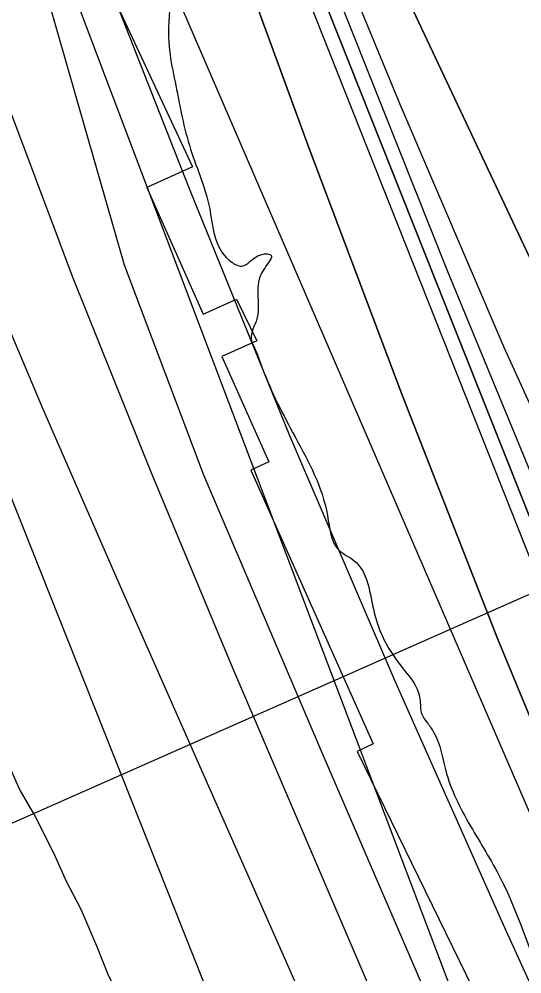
# Model space of a CAD drawing. Extents: x 3297753 to 3335611, y 652252 to 677623.
# Drawn here: x 3308431.6 to 3308649, y 671776.2 to 672189.1 of the extents above; entities that cross this region are included whole.
import ezdxf

# ---------------------------------------------------------------- set-up
doc = ezdxf.new("R2010")
doc.units = 0
for name, color, linetype in [('V-RIVR-EDGE', 7, 'Continuous'), ('V-RIVR-RANG', 7, 'Continuous'), ('V-RRAP-FSHR', 7, 'Continuous'), ('V-RRAP-RVMT', 7, 'Continuous'), ('V-SITE-VEGE', 7, 'Continuous'), ('V-TOPO-DPTH', 7, 'Continuous'), ('V-TOPO-MAJR', 7, 'Continuous'), ('V-TOPO-MINR', 7, 'Continuous'), ('V-TOPO-WATR', 7, 'Continuous')]:
    doc.layers.add(name, color=color, linetype=linetype)

msp = doc.modelspace()

# ---------------------------------------------------------------- linework, layer by layer
at = {"layer": 'V-RIVR-EDGE'}
msp.add_spline([(3307850.62, 675821), (3307850.75, 675819.26), (3307852.36, 675798.53), (3307852.34, 675791.07), (3307856.9, 675791.47), (3307860.2, 675784), (3307858.08, 675766.6), (3307858.03, 675745.87), (3307859.68, 675743.8), (3307863.41, 675742.96), (3307863.4, 675739.64), (3307862.94, 675720.99), (3307866.19, 675694.04), (3307864.47, 675668.35), (3307864.85, 675653.43), (3307866.04, 675632.29), (3307865.98, 675608.25), (3307860.93, 675578), (3307855.03, 675536.15), (3307852.01, 675490.98), (3307848.61, 675457.42), (3307845.62, 675420.95), (3307843.09, 675401.89), (3307841.81, 675387.8), (3307842.17, 675364.59), (3307841.69, 675337.23), (3307844.13, 675320.65), (3307845.74, 675299.92), (3307848.96, 675263.02), (3307851.37, 675230.27), (3307851.72, 675204.99), (3307854.14, 675179.28), (3307856.98, 675153.99), (3307856.53, 675138.24), (3307855.69, 675135.76), (3307856.07, 675118.35), (3307855.63, 675111.72), (3307854.35, 675095.97), (3307852.65, 675077.74), (3307852.18, 675054.11), (3307855.44, 675031.72), (3307862.38, 674991.5), (3307864.8, 674962.48), (3307868.44, 674926), (3307870.05, 674906.1), (3307872.46, 674875.01), (3307874.08, 674859.25), (3307876.52, 674843.5), (3307878.94, 674816.13), (3307882.53, 674757.68), (3307886.15, 674712.5), (3307885.71, 674704.21), (3307884.45, 674697.99), (3307884.44, 674691.78), (3307887.31, 674680.16), (3307887.28, 674668.97), (3307887.26, 674658.2), (3307885.58, 674651.15), (3307881.01, 674644.12), (3307881, 674639.97), (3307886.35, 674626.28), (3307890.03, 674605.55), (3307895.77, 674578.59), (3307899.43, 674550.81), (3307909.27, 674510.58), (3307914.59, 674481.97), (3307918.25, 674453.78), (3307918.22, 674440.51), (3307919.86, 674433.88), (3307927.3, 674423.08), (3307927.28, 674417.7), (3307927.25, 674404.02), (3307928.48, 674400.28), (3307931.78, 674393.23), (3307935.06, 674376.64), (3307944.54, 674357.55), (3307954.85, 674337.22), (3307963.92, 674316.06), (3307975.42, 674271.68), (3307986.49, 674225.23), (3308000.06, 674178.77), (3308007.44, 674148.91), (3308015.22, 674108.27), (3308020.53, 674078.42), (3308024.25, 674072.19), (3308025.04, 674059.34), (3308025.41, 674039.44), (3308027.79, 673997.16), (3308030.63, 673971.46), (3308027.69, 673955.3), (3308027.24, 673943.28), (3308027.64, 673935.82), (3308029.69, 673925.45), (3308035.46, 673911.76), (3308035.42, 673899.32), (3308034.12, 673873.21), (3308036.13, 673851.24), (3308038.54, 673818.91), (3308040.98, 673799), (3308046.76, 673788.21), (3308050.46, 673778.26), (3308048.79, 673772.46), (3308048.76, 673761.27), (3308053.68, 673740.53), (3308060.66, 673711.09), (3308069.7, 673678.73), (3308069.66, 673665.06), (3308067.15, 673653.46), (3308067.55, 673650.14), (3308072.94, 673649.3), (3308077.91, 673648.87), (3308079.98, 673646.38), (3308086.52, 673608.64), (3308091.84, 673582.1), (3308104.58, 673536.48), (3308114.83, 673495), (3308121.38, 673461), (3308123.83, 673446.07), (3308127.95, 673436.12), (3308140.31, 673406.24), (3308148.95, 673377.21), (3308153.04, 673357.72), (3308158.34, 673321.23), (3308169, 673273.12), (3308189.1, 673188.1), (3308196.88, 673150.37), (3308207.96, 673103.92), (3308212.04, 673079.45), (3308214.06, 673059.97), (3308216.51, 673045.04), (3308218.98, 673035.91), (3308226, 673025.53), (3308228.46, 673015.99), (3308228.43, 673002.32), (3308230.49, 672996.92), (3308235.04, 672992.77), (3308235.02, 672984.48), (3308237.47, 672972.87), (3308241.99, 672953.37), (3308247.32, 672933.05), (3308253.9, 672910.65), (3308257.61, 672901.53), (3308263.8, 672890.32), (3308276.17, 672865), (3308277.39, 672856.3), (3308278.62, 672850.08), (3308283.16, 672844.26), (3308286.05, 672839.7), (3308286.04, 672832.24), (3308285.59, 672818.97), (3308288.47, 672812.33), (3308293.83, 672800.3), (3308303.72, 672777.89), (3308309.9, 672762.54), (3308316.07, 672743.05), (3308316.44, 672725.64), (3308318.1, 672723.15), (3308323.06, 672717.33), (3308327.59, 672706.13), (3308331.69, 672690.37), (3308330.84, 672679.6), (3308330.4, 672672.14), (3308332.46, 672667.16), (3308337.42, 672658.44), (3308343.59, 672642.67), (3308347.7, 672625.26), (3308355.91, 672595.39), (3308355.89, 672584.62), (3308357.53, 672579.64), (3308362.07, 672570.92), (3308366.61, 672563.45), (3308376.07, 672534), (3308399.56, 672478.4), (3308411.51, 672452.67), (3308418.52, 672435.25), (3308421.79, 672418.66), (3308423.01, 672409.95), (3308425.49, 672403.73), (3308428.79, 672397.5), (3308430.01, 672387.55), (3308434.95, 672375.52), (3308444.41, 672344.83), (3308450.58, 672326.99), (3308456.78, 672320.76), (3308459.66, 672312.87), (3308465.4, 672287.99), (3308467.43, 672268.09), (3308473.18, 672249.01), (3308476.05, 672236.57), (3308485.95, 672214.16), (3308490.05, 672198.81), (3308495.86, 672201.7), (3308496.67, 672193), (3308499.08, 672161.9), (3308505.23, 672134.53), (3308513.87, 672107.57), (3308522.52, 672084.75), (3308527.9, 672082.25), (3308536.2, 672087.2), (3308540.76, 672086.78), (3308539.51, 672083.88), (3308535.76, 672077.67), (3308534.91, 672067.73), (3308534.47, 672059.44), (3308531.96, 672050.74), (3308533.2, 672047.42), (3308536.91, 672037.88), (3308550.93, 672008.42), (3308564.93, 671974.39), (3308569.87, 671959.46), (3308576.49, 671954.88), (3308585.14, 671932.48), (3308595.86, 671910.49), (3308604.94, 671895.13), (3308605.76, 671888.49), (3308607.82, 671885.17), (3308610.71, 671881.02), (3308616.47, 671862.77), (3308627.6, 671838.7), (3308640.39, 671816.29), (3308660.99, 671765.26), (3308672.95, 671740.77), (3308685.32, 671715.46), (3308698.53, 671692.21), (3308700.17, 671685.58), (3308711.29, 671658.19), (3308728.21, 671627.9), (3308743.07, 671602.99), (3308758.34, 671575.6), (3308771.97, 671554.84), (3308775.27, 671548.61), (3308783.11, 671536.16), (3308790.54, 671522.88), (3308793.43, 671519.55), (3308797.16, 671517.06), (3308801.29, 671511.24), (3308803.76, 671502.95), (3308810.8, 671502.1), (3308815.77, 671499.19), (3308833.53, 671474.28), (3308845.09, 671458.5), (3308857.08, 671443.55), (3308870.72, 671429.01), (3308882.71, 671418.61), (3308908.77, 671397), (3308930.27, 671375.39), (3308944.33, 671361.26), (3308952.58, 671346.74), (3308960.43, 671336.77), (3308966.22, 671331.78), (3308972.85, 671328.86), (3308985.64, 671307.28), (3309001.75, 671282.37), (3309010.84, 671271.57), (3309010.83, 671268.25), (3309008.34, 671266.19), (3309011.64, 671262.03), (3309018.66, 671250.83), (3309024.85, 671237.13), (3309035.15, 671212.24), (3309059.5, 671169.07), (3309066.5, 671150.82), (3309067.71, 671140.45), (3309071.85, 671135.88), (3309077.22, 671128.41), (3309078.45, 671123.02), (3309078.43, 671117.63), (3309082.15, 671111.4), (3309089.15, 671092.73), (3309098.63, 671073.23), (3309111.41, 671045.01), (3309116.36, 671032.15), (3309123.35, 671011), (3309128.7, 670995.65), (3309133.23, 670984.86), (3309143.97, 670967.42), (3309159.66, 670945.42), (3309169.17, 670933.37), (3309181.99, 670924.22), (3309188.19, 670917.16), (3309197.69, 670902.22), (3309217.1, 670874.81), (3309231.57, 670859.03), (3309239.82, 670845.33), (3309244.79, 670840.76), (3309252.23, 670835.35), (3309260.51, 670831.18), (3309275.4, 670817.06), (3309282.43, 670810.41), (3309290.69, 670800.02), (3309303.1, 670788.39), (3309315.92, 670775.51), (3309335.34, 670751), (3309344.42, 670736.47), (3309351.03, 670726.51), (3309360.13, 670721.51), (3309375.84, 670704.9), (3309390.72, 670688.69), (3309403.11, 670668.77), (3309415.49, 670646.77), (3309426.65, 670635.14), (3309442.78, 670618.52), (3309454.34, 670603.15), (3309462.18, 670588.63), (3309470.85, 670575.34), (3309476.63, 670563.31), (3309487.39, 670558.31), (3309488.62, 670554.57), (3309489.44, 670550.84), (3309494.82, 670544.2), (3309506.81, 670533.39), (3309523.77, 670518.84), (3309529.95, 670505.98), (3309538.6, 670484.82), (3309549.72, 670453.7), (3309551.35, 670440.85), (3309555.47, 670430.89), (3309568.67, 670408.89), (3309577.35, 670396.02), (3309581.47, 670386.48), (3309581.46, 670383.16), (3309578.55, 670379.85), (3309576.88, 670374.88), (3309582.24, 670364.09), (3309594.61, 670336.71), (3309604.49, 670308.91), (3309606.94, 670296.06), (3309614.38, 670284.85), (3309627.18, 670266.99), (3309635.46, 670261.59), (3309639.18, 670259.92), (3309638.74, 670249.97), (3309639.54, 670236.29), (3309641.18, 670228), (3309644.89, 670221.36), (3309656.46, 670208.06), (3309664.31, 670195.61), (3309663.46, 670188.15), (3309663.84, 670176.13), (3309667.96, 670166.17), (3309673.34, 670159.94), (3309684.07, 670142.92), (3309690.66, 670126.33), (3309700.14, 670102.68), (3309716.65, 670076.52)], degree=3, dxfattribs=at)
at = {"layer": 'V-RIVR-RANG'}
msp.add_line((3307750.1, 671541.14), (3309103.45, 672140.18), dxfattribs=at)
at = {"layer": 'V-RRAP-FSHR'}
msp.add_lwpolyline([(3308906.95, 671322.55), (3308835.2, 671388.92), (3308790.02, 671437.53), (3308750.4, 671492.94), (3308721.46, 671549.01), (3308666.58, 671639.8), (3308617.41, 671744.82), (3308562.65, 671871.82), (3308511.44, 671991.88), (3308477.13, 672082.74), (3308422.95, 672271.02), (3308384.31, 672393.55), (3308351.33, 672486.79), (3308320.78, 672583.54), (3308284.41, 672679), (3308253.28, 672753.15), (3308220.18, 672859.88), (3308186.89, 672949.86), (3308152.27, 673100.42)], dxfattribs=at)
at = {"layer": 'V-RRAP-RVMT'}
for p, q in [((3308468.19, 672207.68), (3308506.65, 672125.17)), ((3308506.65, 672125.17), (3308486.79, 672116.33)), ((3308486.79, 672116.33), (3308511.25, 672061.51)), ((3308511.25, 672061.51), (3308525.63, 672067.93)), ((3308525.63, 672067.93), (3308534.43, 672049.9)), ((3308534.43, 672049.9), (3308519.28, 672043.14)), ((3308519.28, 672043.14), (3308539.62, 671997.56)), ((3308539.62, 671997.56), (3308531.8, 671994.07)), ((3308531.8, 671994.07), (3308584.65, 671875.65)), ((3308584.65, 671875.65), (3308577.82, 671872.3)), ((3308577.82, 671872.3), (3308627.76, 671769.85))]:
    msp.add_line(p, q, dxfattribs=at)
at = {"layer": 'V-SITE-VEGE'}
msp.add_lwpolyline([(3308425.88, 671869.25), (3308432.14, 671855.28), (3308438.52, 671844.24), (3308446.66, 671828.23), (3308452.02, 671816.26), (3308458.36, 671804.24), (3308465.48, 671787.3), (3308469.91, 671776.35), (3308477.1, 671761.36)], dxfattribs=at)
at = {"layer": 'V-TOPO-DPTH'}
for points in [[(3308900.95, 671558.8), (3308567.45, 672266.31), (3308551.64, 672300.64), (3308536.24, 672335.16), (3308521.45, 672369.95), (3308507.08, 672404.91), (3308481.27, 672469.33), (3308480.15, 672472.24), (3308479.08, 672475.16), (3308478.09, 672478.11), (3308477.16, 672481.08), (3308452.8, 672562), (3308440.03, 672605.52), (3308427.67, 672649.16), (3308415.92, 672692.97), (3308404.57, 672736.89), (3308153.49, 673737.97)], [(3308153.49, 673737.97), (3308404.57, 672736.89), (3308415.92, 672692.97), (3308427.67, 672649.16), (3308440.03, 672605.52), (3308452.8, 672562), (3308477.16, 672481.08), (3308478.09, 672478.11), (3308479.08, 672475.16), (3308480.15, 672472.24), (3308481.27, 672469.33), (3308507.08, 672404.91), (3308521.45, 672369.95), (3308536.24, 672335.16), (3308551.64, 672300.64), (3308567.45, 672266.31), (3308900.95, 671558.8)], [(3308064.92, 673715.85), (3308423.2, 672508.01), (3308430.6, 672483.92), (3308438.29, 672459.92), (3308446.44, 672436.07), (3308454.88, 672412.32), (3308557.1, 672133.18), (3308597.13, 672026.95), (3308638.47, 671921.26), (3308681.79, 671816.35), (3308726.42, 671711.98), (3308813.34, 671513.86), (3308815.57, 671508.98), (3308817.92, 671504.16), (3308820.42, 671499.41), (3308823.02, 671494.72), (3308838.11, 671468.58), (3308848.52, 671450.98), (3308859.18, 671433.52), (3308870.19, 671416.3)], [(3308870.19, 671416.3), (3308859.18, 671433.52), (3308848.52, 671450.98), (3308838.11, 671468.58), (3308823.02, 671494.72), (3308820.42, 671499.41), (3308817.92, 671504.16), (3308815.57, 671508.98), (3308813.34, 671513.86), (3308726.42, 671711.98), (3308681.79, 671816.35), (3308638.47, 671921.26), (3308597.13, 672026.95), (3308557.1, 672133.18), (3308454.88, 672412.32), (3308446.44, 672436.07), (3308438.29, 672459.92), (3308430.6, 672483.92), (3308423.2, 672508.01), (3308064.92, 673715.85)], [(3308038.11, 673694.01), (3308231.06, 672955.33), (3308254.25, 672868.7), (3308278.14, 672782.26), (3308303.08, 672696.12), (3308328.72, 672610.18), (3308377.9, 672448.87), (3308379.52, 672443.75), (3308381.21, 672438.66), (3308383, 672433.6), (3308384.86, 672428.56), (3308463.1, 672223.11), (3308505.15, 672115.8), (3308548.54, 672009.04), (3308593.97, 671903.14), (3308640.75, 671797.8), (3308761.81, 671532.04), (3308772.55, 671509.51), (3308783.81, 671487.25), (3308795.83, 671465.4), (3308808.37, 671443.82), (3308881.25, 671323.28)], [(3308873.37, 671492.93), (3308855.74, 671523.04), (3308838.99, 671553.65), (3308822.84, 671584.59), (3308801.05, 671627.84), (3308775.15, 671680.98), (3308750.21, 671734.55), (3308726.7, 671788.76), (3308704.14, 671843.4), (3308467.62, 672438.62), (3308462.22, 672452.74), (3308457.06, 672466.93), (3308452.26, 672481.26), (3308447.7, 672495.67), (3308248.13, 673155.24)], [(3308873.37, 671492.93), (3308855.74, 671523.04), (3308838.99, 671553.65), (3308822.84, 671584.59), (3308801.05, 671627.84), (3308775.15, 671680.98), (3308750.21, 671734.55), (3308726.7, 671788.76), (3308704.14, 671843.4), (3308467.62, 672438.62), (3308462.22, 672452.74), (3308457.06, 672466.93), (3308452.26, 672481.26), (3308447.7, 672495.67), (3308248.13, 673155.24)], [(3308315.42, 672991.23), (3308351.52, 672860.63), (3308389.37, 672730.49), (3308462.44, 672488.38), (3308465.18, 672479.69), (3308468.08, 672471.05), (3308471.2, 672462.49), (3308474.46, 672453.98), (3308552.59, 672258.21), (3308596.16, 672152.35), (3308641.23, 672047.16), (3308688.55, 671942.96), (3308737.36, 671839.41), (3308867.94, 671569.98), (3308876.16, 671553.58)], [(3308315.42, 672991.23), (3308351.52, 672860.63), (3308389.37, 672730.49), (3308462.44, 672488.38), (3308465.18, 672479.69), (3308468.08, 672471.05), (3308471.2, 672462.49), (3308474.46, 672453.98), (3308552.59, 672258.21), (3308596.16, 672152.35), (3308641.23, 672047.16), (3308688.55, 671942.96), (3308737.36, 671839.41), (3308867.94, 671569.98), (3308876.16, 671553.58)]]:
    msp.add_lwpolyline(points, dxfattribs=at)
at = {"layer": 'V-TOPO-MAJR'}
msp.add_lwpolyline([(3307928.64, 673656.58), (3308127.39, 672943.15), (3308152.91, 672852.91), (3308178.89, 672762.8), (3308205.57, 672672.89), (3308232.71, 672583.13), (3308284.67, 672413.69), (3308286.24, 672408.76), (3308287.88, 672403.86), (3308289.64, 672398.99), (3308291.47, 672394.15), (3308347.82, 672249.98), (3308378.37, 672173.29), (3308409.59, 672096.87), (3308441.8, 672020.86), (3308474.68, 671945.12), (3308677.49, 671486.09), (3308687.08, 671465.01), (3308696.97, 671444.08), (3308707.31, 671423.37), (3308717.96, 671402.8), (3309100.94, 670844.39)], dxfattribs=at)
at = {"layer": 'V-TOPO-MINR'}
for points in [[(3308153.49, 673737.97), (3308404.57, 672736.89), (3308415.92, 672692.97), (3308427.67, 672649.16), (3308440.03, 672605.52), (3308452.8, 672562), (3308477.16, 672481.08), (3308478.09, 672478.11), (3308479.08, 672475.16), (3308480.15, 672472.24), (3308481.27, 672469.33), (3308507.08, 672404.91), (3308521.45, 672369.95), (3308536.24, 672335.16), (3308551.64, 672300.64), (3308567.45, 672266.31), (3308900.95, 671558.8)], [(3308052.24, 673715.96), (3308299.22, 672794.94), (3308315.22, 672736.52), (3308331.64, 672678.23), (3308348.69, 672620.11), (3308366.15, 672562.12), (3308385.12, 672500.31), (3308393.57, 672473.36), (3308402.23, 672446.48), (3308411.2, 672419.7), (3308420.39, 672392.99), (3308430.01, 672366.44), (3308440, 672340.03), (3308450.55, 672313.84), (3308461.47, 672287.8), (3308792.37, 671521.58), (3308797.94, 671509.29), (3308803.78, 671497.14), (3308810.04, 671485.2), (3308816.58, 671473.4), (3308858.12, 671401.45), (3308882.55, 671360.3)], [(3308038.11, 673694.01), (3308231.06, 672955.33), (3308254.25, 672868.7), (3308278.14, 672782.26), (3308303.08, 672696.12), (3308328.72, 672610.18), (3308377.9, 672448.87), (3308379.52, 672443.75), (3308381.21, 672438.66), (3308383, 672433.6), (3308384.86, 672428.56), (3308463.1, 672223.11), (3308505.15, 672115.8), (3308548.54, 672009.04), (3308593.97, 671903.14), (3308640.75, 671797.8), (3308761.81, 671532.04), (3308772.55, 671509.51), (3308783.81, 671487.25), (3308795.83, 671465.4), (3308808.37, 671443.82), (3308881.25, 671323.28)], [(3307885.1, 673628.71), (3308253.74, 672428.93), (3308259.15, 672412.04), (3308264.83, 672395.25), (3308270.91, 672378.6), (3308277.25, 672362.04), (3308604.36, 671538.51), (3308612.31, 671519.09), (3308620.53, 671499.8), (3308629.16, 671480.69), (3308638.06, 671461.69), (3308647.21, 671442.81)], [(3307996.51, 673604.08), (3308313.7, 672481.59), (3308322.7, 672450.88), (3308332.07, 672420.29), (3308342.02, 672389.88), (3308352.36, 672359.59), (3308391.6, 672248.03), (3308422.69, 672162.39), (3308454.9, 672077.19), (3308488.81, 671992.64), (3308523.84, 671908.53), (3308709.63, 671474.65), (3308714.03, 671464.7), (3308718.57, 671454.81), (3308723.34, 671445.02), (3308728.25, 671435.31), (3309049.7, 670968.67)], [(3308157.71, 673432.1), (3308440.33, 672499.31), (3308445.79, 672482.04), (3308451.55, 672464.88), (3308457.73, 672447.86), (3308464.19, 672430.94), (3308795.32, 671595.69), (3308801.19, 671581.51), (3308807.34, 671567.45), (3308813.9, 671553.59), (3308820.75, 671539.85), (3308828.01, 671526.33), (3308835.54, 671512.97), (3308843.48, 671499.84), (3308851.7, 671486.88), (3309009.44, 671246.29)], [(3308248.13, 673155.24), (3308447.7, 672495.67), (3308452.26, 672481.26), (3308457.06, 672466.93), (3308462.22, 672452.74), (3308467.62, 672438.62), (3308704.14, 671843.4), (3308726.7, 671788.76), (3308750.21, 671734.55), (3308775.15, 671680.98), (3308801.05, 671627.84), (3308822.84, 671584.59), (3308838.99, 671553.65), (3308855.74, 671523.04), (3308873.37, 671492.93)], [(3308295.48, 673026), (3308336.36, 672884.86), (3308455.07, 672492.02), (3308458.72, 672480.47), (3308462.57, 672468.99), (3308466.71, 672457.61), (3308471.05, 672446.31), (3308616.76, 672080.42), (3308655.24, 671987.03), (3308695.19, 671894.3), (3308737.33, 671802.53), (3308780.93, 671711.42), (3308847.37, 671576.74), (3308859.16, 671553.64), (3308871.38, 671530.76)], [(3308315.42, 672991.23), (3308351.52, 672860.63), (3308389.37, 672730.49), (3308462.44, 672488.38), (3308465.18, 672479.69), (3308468.08, 672471.05), (3308471.2, 672462.49), (3308474.46, 672453.98), (3308552.59, 672258.21), (3308596.16, 672152.35), (3308641.23, 672047.16), (3308688.55, 671942.96), (3308737.36, 671839.41), (3308867.94, 671569.98), (3308876.16, 671553.58)], [(3308199.62, 672984.21), (3308359.3, 672458.09), (3308363.18, 672445.74), (3308367.24, 672433.44), (3308371.54, 672421.22), (3308376, 672409.07), (3308708.9, 671530.27), (3308713.22, 671519.07), (3308717.65, 671507.9), (3308722.21, 671496.79), (3308726.87, 671485.72), (3308735.73, 671465.05), (3308736.7, 671462.96), (3308737.04, 671462.27), (3308741.12, 671454.42), (3308742.88, 671451.2), (3308744.73, 671448.03), (3308746.71, 671444.95), (3308748.77, 671441.91), (3308750.9, 671438.91), (3308753.03, 671435.92), (3308755.16, 671432.93), (3308757.29, 671429.93), (3308898.94, 671231.74)]]:
    msp.add_lwpolyline(points, dxfattribs=at)
at = {"layer": 'V-TOPO-WATR'}
msp.add_lwpolyline([(3308064.92, 673715.85), (3308423.2, 672508.01), (3308430.6, 672483.92), (3308438.29, 672459.92), (3308446.44, 672436.07), (3308454.88, 672412.32), (3308557.1, 672133.18), (3308597.13, 672026.95), (3308638.47, 671921.26), (3308681.79, 671816.35), (3308726.42, 671711.98), (3308813.34, 671513.86), (3308815.57, 671508.98), (3308817.92, 671504.16), (3308820.42, 671499.41), (3308823.02, 671494.72), (3308838.11, 671468.58), (3308848.52, 671450.98), (3308859.18, 671433.52), (3308870.19, 671416.3)], dxfattribs=at)

doc.saveas('drawing.dxf')
